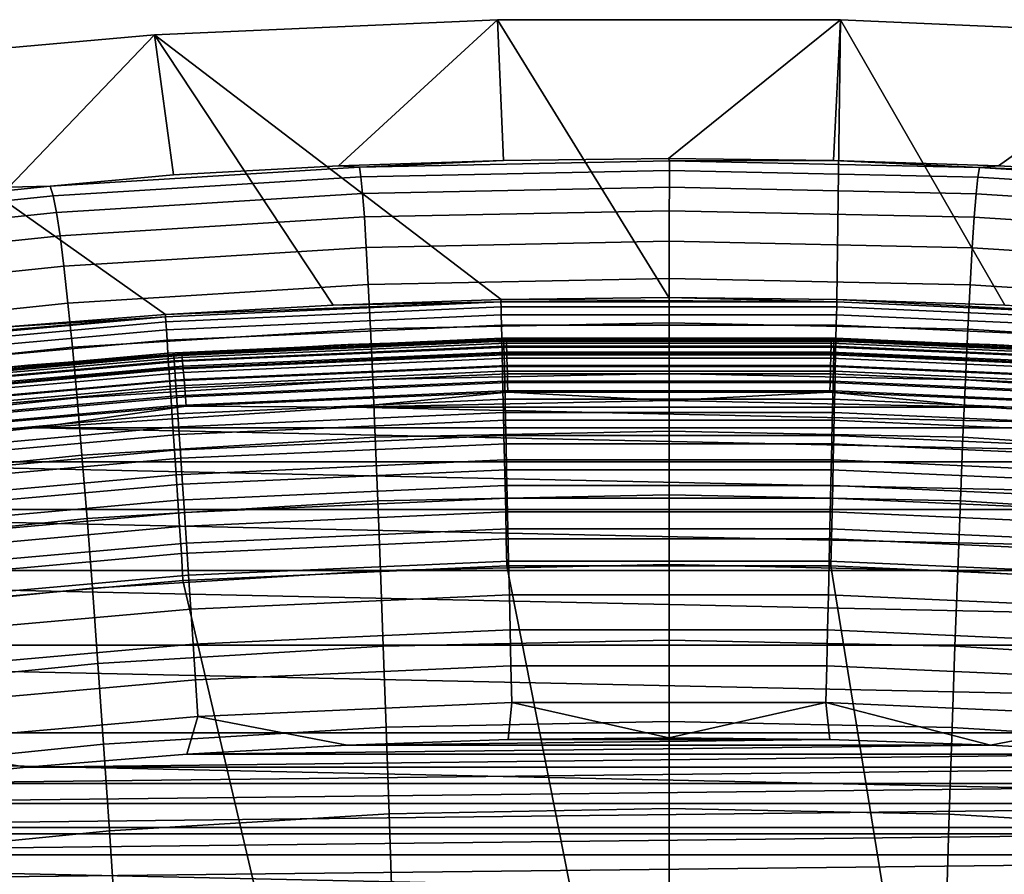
# Model space of a CAD drawing. Header units: metres. Extents: x -109 to 109, y -342 to 66.
# Tile 354 of 512: x -2.44 to 1.26, y 25.92 to 29.13. Entities that reach past the tile are written whole.
import ezdxf

# ---------------------------------------------------------------- set-up
doc = ezdxf.new("R2010")
doc.units = ezdxf.units.M
doc.layers.add('solid_K_24_62_16_000B91', color=7, linetype='CONTINUOUS')

msp = doc.modelspace()

# ---------------------------------------------------------------- linework, layer by layer
at = {"layer": 'solid_K_24_62_16_000B91'}
for points in [[(0.000404, 28.085901, 30.034899), (-0.643274, 29.12764), (-1.928876, 29.070822), (-0.629648, 28.078842, 30.034899)], [(-1.239467, 28.579956, -15.117716), (-1.857826, 28.546261, -15.122538), (-1.928876, 29.070822), (-0.643274, 29.12764)], [(-0.620646, 28.60018, -15.115036), (-1.239467, 28.579956, -15.117716), (-0.643274, 29.12764)], [(0.630456, 28.078823, 30.034899), (0.643552, 29.127634), (-0.643274, 29.12764), (0.000404, 28.085901, 30.034899)], [(-0.001717, 28.606934, -15.114446), (-0.620646, 28.60018, -15.115036), (-0.643274, 29.12764), (0.643552, 29.127634)], [(0.617203, 28.600224, -15.115948), (-0.001717, 28.606934, -15.114446), (0.643552, 29.127634)], [(0.617203, 28.600224, -15.115948), (0.643552, 29.127634), (1.929154, 29.070803), (1.23599, 28.580042, -15.119573)], [(0.630456, 28.078823, 30.034899), (1.26019, 28.057613, 30.034899), (0.643552, 29.127634)], [(1.889291, 28.022284, 30.034899), (1.929154, 29.070803), (0.643552, 29.127634), (1.26019, 28.057613, 30.034899)], [(-1.259383, 28.05765, 30.034899), (-1.928876, 29.070822), (-3.210675, 28.957293), (-1.888484, 28.022339, 30.034899)], [(-2.47543, 28.499107, -15.129384), (-3.092021, 28.438509, -15.138115), (-3.210675, 28.957293), (-1.928876, 29.070822)], [(-2.320828, 28.503494, -15.256369), (-2.47543, 28.499107, -15.129384), (-1.928876, 29.070822), (-1.857826, 28.546261, -15.122538)], [(-1.259383, 28.05765, 30.034899), (-0.629648, 28.078842, 30.034899), (-1.928876, 29.070822)], [(1.854278, 28.546392, -15.125379), (1.23599, 28.580042, -15.119573), (1.929154, 29.070803)], [(-2.516634, 27.972921, 30.034899), (-1.888484, 28.022339, 30.034899), (-3.210675, 28.957293)], [(-1.160318, 28.57518, -15.235956), (-1.239467, 28.579956, -15.117716), (-0.620646, 28.60018, -15.115036)], [(0.00241, 28.598745, -15.229911), (-1.160318, 28.57518, -15.235956), (-0.620646, 28.60018, -15.115036), (-0.001717, 28.606934, -15.114446)], [(-1.160318, 28.57518, -15.235956), (0.00241, 28.598745, -15.229911), (0.002056, 28.562151, -15.734782), (-1.154891, 28.538647, -15.740392)], [(0.00241, 28.598745, -15.229911), (-0.001717, 28.606934, -15.114446), (0.617203, 28.600224, -15.115948)], [(0.00241, 28.598745, -15.229911), (1.164862, 28.573887, -15.238656), (1.158776, 28.537346, -15.742905), (0.002056, 28.562151, -15.734782)], [(0.00241, 28.598745, -15.229911), (0.617203, 28.600224, -15.115948), (1.164862, 28.573887, -15.238656)], [(1.164862, 28.573887, -15.238656), (0.617203, 28.600224, -15.115948), (1.23599, 28.580042, -15.119573)], [(-1.160318, 28.57518, -15.235956), (-2.320828, 28.503494, -15.256369), (-1.857826, 28.546261, -15.122538), (-1.239467, 28.579956, -15.117716)], [(-2.320828, 28.503494, -15.256369), (-1.160318, 28.57518, -15.235956), (-1.154891, 28.538647, -15.740392), (-2.309639, 28.467133, -15.759336)], [(-1.154891, 28.538647, -15.740392), (0.002056, 28.562151, -15.734782), (0.001741, 28.499634, -16.236998), (-1.148882, 28.476217, -16.242168)], [(0.002056, 28.562151, -15.734782), (1.158776, 28.537346, -15.742905), (1.152184, 28.474916, -16.244493), (0.001741, 28.499634, -16.236998)], [(1.164862, 28.573887, -15.238656), (2.324709, 28.501041, -15.261658), (2.312979, 28.464663, -15.764257), (1.158776, 28.537346, -15.742905)], [(1.164862, 28.573887, -15.238656), (1.23599, 28.580042, -15.119573), (1.854278, 28.546392, -15.125379)], [(1.164862, 28.573887, -15.238656), (1.854278, 28.546392, -15.125379), (2.324709, 28.501041, -15.261658)], [(-2.309639, 28.467133, -15.759336), (-1.154891, 28.538647, -15.740392), (-1.148882, 28.476217, -16.242168), (-2.297332, 28.404964, -16.259638)], [(1.158776, 28.537346, -15.742905), (2.312979, 28.464663, -15.764257), (2.300197, 28.402494, -16.264191), (1.152184, 28.474916, -16.244493)], [(-3.476584, 28.38418, -15.290486), (-2.47543, 28.499107, -15.129384), (-2.320828, 28.503494, -15.256369)], [(-3.476584, 28.38418, -15.290486), (-2.320828, 28.503494, -15.256369), (-2.309639, 28.467133, -15.759336), (-3.459733, 28.348101, -15.790998)], [(-2.297332, 28.404964, -16.259638), (-1.148882, 28.476217, -16.242168), (-1.142308, 28.387945, -16.739901), (-2.283935, 28.317043, -16.755894)], [(-1.148882, 28.476217, -16.242168), (0.001741, 28.499634, -16.236998), (0.001467, 28.411247, -16.735168), (-1.142308, 28.387945, -16.739901)], [(0.001741, 28.499634, -16.236998), (1.152184, 28.474916, -16.244493), (1.145103, 28.386652, -16.742035), (0.001467, 28.411247, -16.735168)], [(-3.459733, 28.348101, -15.790998), (-2.309639, 28.467133, -15.759336), (-2.297332, 28.404964, -16.259638), (-3.441226, 28.286364, -16.288834)], [(1.152184, 28.474916, -16.244493), (2.300197, 28.402494, -16.264191), (2.286391, 28.314587, -16.760073), (1.145103, 28.386652, -16.742035)], [(-3.441226, 28.286364, -16.288834), (-2.297332, 28.404964, -16.259638), (-2.283935, 28.317043, -16.755894), (-3.421107, 28.199024, -16.782618)], [(-1.142308, 28.387945, -16.739901), (0.001467, 28.411247, -16.735168), (0.001235, 28.297049, -17.227905), (-1.135181, 28.273888, -17.232199)], [(0.001467, 28.411247, -16.735168), (1.145103, 28.386652, -16.742035), (1.137547, 28.27261, -17.234144), (0.001235, 28.297049, -17.227905)], [(-2.283935, 28.317043, -16.755894), (-1.142308, 28.387945, -16.739901), (-1.135181, 28.273888, -17.232199), (-2.269477, 28.203426, -17.246716)], [(1.145103, 28.386652, -16.742035), (2.286391, 28.314587, -16.760073), (2.271593, 28.200998, -17.250525), (1.137547, 28.27261, -17.234144)], [(-3.421107, 28.199024, -16.782618), (-2.283935, 28.317043, -16.755894), (-2.269477, 28.203426, -17.246716), (-3.399418, 28.086136, -17.270969)], [(-1.135181, 28.273888, -17.232199), (0.001235, 28.297049, -17.227905), (0.001045, 28.157089, -17.71382), (-1.127515, 28.1341, -17.717676)], [(0.001235, 28.297049, -17.227905), (1.137547, 28.27261, -17.234144), (1.129535, 28.132845, -17.719435), (0.001045, 28.157089, -17.71382)], [(-2.269477, 28.203426, -17.246716), (-1.135181, 28.273888, -17.232199), (-1.127515, 28.1341, -17.717676), (-2.253987, 28.064167, -17.730722)], [(1.137547, 28.27261, -17.234144), (2.271593, 28.200998, -17.250525), (2.255832, 28.061783, -17.734161), (1.129535, 28.132845, -17.719435)], [(-3.399418, 28.086136, -17.270969), (-2.269477, 28.203426, -17.246716), (-2.253987, 28.064167, -17.730722), (-3.376203, 27.947754, -17.752516)], [(-1.127515, 28.1341, -17.717676), (0.001045, 28.157089, -17.71382), (0.0009, 27.991442, -18.19153), (-1.119324, 27.968651, -18.194954)], [(0.001045, 28.157089, -17.71382), (1.129535, 28.132845, -17.719435), (1.12108, 27.967426, -18.196522), (0.0009, 27.991442, -18.19153)], [(-2.253987, 28.064167, -17.730722), (-1.127515, 28.1341, -17.717676), (-1.119324, 27.968651, -18.194954), (-2.237494, 27.899334, -18.206537)], [(1.129535, 28.132845, -17.719435), (2.255832, 28.061783, -17.734161), (2.23914, 27.897009, -18.209608), (1.12108, 27.967426, -18.196522)], [(-0.62985, 28.070034, 30.136866), (-1.259383, 28.05765, 30.034899), (-1.888484, 28.022339, 30.034899)], [(-1.888277, 28.013531, 30.136866), (-0.62985, 28.070034, 30.136866), (-1.888484, 28.022339, 30.034899)], [(-1.886986, 27.994371, 30.237499), (-0.62942, 28.050837, 30.237499), (-0.62985, 28.070034, 30.136866), (-1.888277, 28.013531, 30.136866)], [(-0.62985, 28.070034, 30.136866), (-0.629648, 28.078842, 30.034899), (-1.259383, 28.05765, 30.034899)], [(-0.62985, 28.070034, 30.136866), (0.629844, 28.070034, 30.136866), (-0.629648, 28.078842, 30.034899)], [(-0.62942, 28.050837, 30.237499), (0.629413, 28.050837, 30.237499), (0.629844, 28.070034, 30.136866), (-0.62985, 28.070034, 30.136866)], [(0.629844, 28.070034, 30.136866), (0.000404, 28.085901, 30.034899), (-0.629648, 28.078842, 30.034899)], [(0.629844, 28.070034, 30.136866), (0.630456, 28.078823, 30.034899), (0.000404, 28.085901, 30.034899)], [(0.629413, 28.050837, 30.237499), (1.886979, 27.994373, 30.237499), (1.888271, 28.013531, 30.136866), (0.629844, 28.070034, 30.136866)], [(0.629844, 28.070034, 30.136866), (1.888271, 28.013531, 30.136866), (0.630456, 28.078823, 30.034899)], [(1.888271, 28.013531, 30.136866), (1.26019, 28.057613, 30.034899), (0.630456, 28.078823, 30.034899)], [(-3.376203, 27.947754, -17.752516), (-2.253987, 28.064167, -17.730722), (-2.237494, 27.899334, -18.206537), (-3.351506, 27.783947, -18.225885)], [(-0.62942, 28.050837, 30.237499), (-1.886986, 27.994371, 30.237499), (-1.885009, 27.96504, 30.335642), (-0.62876, 28.021446, 30.335642)], [(0.629413, 28.050837, 30.237499), (-0.62942, 28.050837, 30.237499), (-0.62876, 28.021446, 30.335642), (0.628754, 28.021446, 30.335642)], [(1.886979, 27.994373, 30.237499), (0.629413, 28.050837, 30.237499), (0.628754, 28.021446, 30.335642), (1.885002, 27.96504, 30.335642)], [(-1.888277, 28.013531, 30.136866), (-2.516634, 27.972921, 30.034899), (-3.143519, 27.909426, 30.034899)], [(-3.142903, 27.900639, 30.136866), (-1.888277, 28.013531, 30.136866), (-3.143519, 27.909426, 30.034899)], [(-3.140753, 27.881557, 30.237499), (-1.886986, 27.994371, 30.237499), (-1.888277, 28.013531, 30.136866), (-3.142903, 27.900639, 30.136866)], [(-1.888277, 28.013531, 30.136866), (-1.888484, 28.022339, 30.034899), (-2.516634, 27.972921, 30.034899)], [(-0.62876, 28.021446, 30.335642), (-1.885009, 27.96504, 30.335642), (-1.882367, 27.925844, 30.430262), (-0.627879, 27.98217, 30.430262)], [(0.628754, 28.021446, 30.335642), (-0.62876, 28.021446, 30.335642), (-0.627879, 27.98217, 30.430262), (0.627872, 27.98217, 30.430262)], [(1.885002, 27.96504, 30.335642), (0.628754, 28.021446, 30.335642), (0.627872, 27.98217, 30.430262), (1.88236, 27.925844, 30.430262)], [(-1.886986, 27.994371, 30.237499), (-3.140753, 27.881557, 30.237499), (-3.137463, 27.852345, 30.335642), (-1.885009, 27.96504, 30.335642)], [(-1.885009, 27.96504, 30.335642), (-3.137463, 27.852345, 30.335642), (-3.133065, 27.813305, 30.430262), (-1.882367, 27.925844, 30.430262)], [(-2.237494, 27.899334, -18.206537), (-1.119324, 27.968651, -18.194954), (-1.110631, 27.777969, -18.662769), (-2.220042, 27.709356, -18.672907)], [(-0.627879, 27.98217, 30.430262), (-1.882367, 27.925844, 30.430262), (-1.879087, 27.877193, 30.520365), (-0.626785, 27.933422, 30.520365)], [(-1.119324, 27.968651, -18.194954), (0.0009, 27.991442, -18.19153), (0.000798, 27.800537, -18.659777), (-1.110631, 27.777969, -18.662769)], [(0.627872, 27.98217, 30.430262), (-0.627879, 27.98217, 30.430262), (-0.626785, 27.933422, 30.520365), (0.626778, 27.933422, 30.520365)], [(0.0009, 27.991442, -18.19153), (1.12108, 27.967426, -18.196522), (1.112206, 27.776785, -18.664154), (0.000798, 27.800537, -18.659777)], [(1.88236, 27.925844, 30.430262), (0.627872, 27.98217, 30.430262), (0.626778, 27.933422, 30.520365), (1.879081, 27.877195, 30.520365)], [(1.12108, 27.967426, -18.196522), (2.23914, 27.897009, -18.209608), (2.22156, 27.707108, -18.67561), (1.112206, 27.776785, -18.664154)], [(-1.882367, 27.925844, 30.430262), (-3.133065, 27.813305, 30.430262), (-3.127607, 27.764853, 30.520365), (-1.879087, 27.877193, 30.520365)], [(-0.626785, 27.933422, 30.520365), (-1.879087, 27.877193, 30.520365), (-1.875205, 27.819601, 30.605007), (-0.62549, 27.875713, 30.605007)], [(-0.619281, 27.922009, 83.562515), (-1.256215, 27.906874, 83.426178), (-1.856631, 27.867224, 83.562515)], [(-0.619281, 27.922009, 83.562515), (-1.856631, 27.867224, 83.562515), (-1.855372, 27.848288, 83.699898), (-0.618861, 27.903036, 83.699898)], [(-0.609676, 27.928141, 47.567261), (-1.827786, 27.875051, 47.555489), (-1.203257, 27.909203, 47.576183)], [(-0.609394, 27.923859, 47.528214), (-1.826941, 27.870796, 47.516449), (-1.827786, 27.875051, 47.555489), (-0.609676, 27.928141, 47.567261)], [(-0.609006, 27.914515, 47.490063), (-1.825779, 27.861485, 47.478306), (-1.826941, 27.870796, 47.516449), (-0.609394, 27.923859, 47.528214)], [(0.00022, 27.935068, 47.581856), (-1.203257, 27.909203, 47.576183), (-1.256215, 27.906874, 83.426178), (0, 27.935068, 83.426178)], [(-0.619281, 27.922009, 83.562515), (0, 27.935068, 83.426178), (-1.256215, 27.906874, 83.426178)], [(-0.609676, 27.928141, 47.567261), (-1.203257, 27.909203, 47.576183), (0.00022, 27.935068, 47.581856)], [(0.626778, 27.933422, 30.520365), (-0.626785, 27.933422, 30.520365), (-0.62549, 27.875713, 30.605007), (0.625484, 27.875713, 30.605007)], [(0.619281, 27.922009, 83.562515), (0, 27.935068, 83.426178), (-0.619281, 27.922009, 83.562515)], [(0.619281, 27.922009, 83.562515), (-0.619281, 27.922009, 83.562515), (-0.618861, 27.903036, 83.699898), (0.618861, 27.903036, 83.699898)], [(0.609649, 27.928141, 47.567261), (-0.609676, 27.928141, 47.567261), (0.00022, 27.935068, 47.581856)], [(0.609367, 27.923859, 47.528214), (-0.609394, 27.923859, 47.528214), (-0.609676, 27.928141, 47.567261), (0.609649, 27.928141, 47.567261)], [(0.60898, 27.914515, 47.490063), (-0.609006, 27.914515, 47.490063), (-0.609394, 27.923859, 47.528214), (0.609367, 27.923859, 47.528214)], [(1.203693, 27.909184, 47.57618), (0.00022, 27.935068, 47.581856), (0, 27.935068, 83.426178), (1.256215, 27.906874, 83.426178)], [(0.619281, 27.922009, 83.562515), (1.256215, 27.906874, 83.426178), (0, 27.935068, 83.426178)], [(0.609649, 27.928141, 47.567261), (0.00022, 27.935068, 47.581856), (1.203693, 27.909184, 47.57618)], [(1.825753, 27.861486, 47.478306), (0.60898, 27.914515, 47.490063), (0.609367, 27.923859, 47.528214), (1.826915, 27.870798, 47.516449)], [(1.826915, 27.870798, 47.516449), (0.609367, 27.923859, 47.528214), (0.609649, 27.928141, 47.567261), (1.82776, 27.875053, 47.555492)], [(1.82776, 27.875053, 47.555492), (0.609649, 27.928141, 47.567261), (1.203693, 27.909184, 47.57618)], [(1.856631, 27.867224, 83.562515), (0.619281, 27.922009, 83.562515), (0.618861, 27.903036, 83.699898), (1.855372, 27.848288, 83.699898)], [(1.856631, 27.867224, 83.562515), (1.256215, 27.906874, 83.426178), (0.619281, 27.922009, 83.562515)], [(1.879081, 27.877195, 30.520365), (0.626778, 27.933422, 30.520365), (0.625484, 27.875713, 30.605007), (1.875198, 27.819601, 30.605007)], [(-3.601863, 27.702433, 47.530834), (-2.509901, 27.822348, 83.426178), (-1.256215, 27.906874, 83.426178), (-2.404649, 27.831621, 47.55917)], [(-3.351506, 27.783947, -18.225885), (-2.237494, 27.899334, -18.206537), (-2.220042, 27.709356, -18.672907), (-3.325392, 27.59514, -18.689829)], [(-1.856631, 27.867224, 83.562515), (-1.256215, 27.906874, 83.426178), (-2.509901, 27.822348, 83.426178)], [(-1.203257, 27.909203, 47.576183), (-2.404649, 27.831621, 47.55917), (-1.256215, 27.906874, 83.426178)], [(-1.827786, 27.875051, 47.555489), (-2.404649, 27.831621, 47.55917), (-1.203257, 27.909203, 47.576183)], [(-0.618861, 27.903036, 83.699898), (-1.855372, 27.848288, 83.699898), (-1.853278, 27.816774, 83.834938), (-0.618163, 27.87146, 83.834938)], [(-0.608519, 27.900265, 47.453461), (-1.824319, 27.847279, 47.441711), (-1.825779, 27.861485, 47.478306), (-0.609006, 27.914515, 47.490063)], [(-0.607941, 27.881357, 47.419033), (-1.822586, 27.828421, 47.407299), (-1.824319, 27.847279, 47.441711), (-0.608519, 27.900265, 47.453461)], [(0.618861, 27.903036, 83.699898), (-0.618861, 27.903036, 83.699898), (-0.618163, 27.87146, 83.834938), (0.618163, 27.87146, 83.834938)], [(0.608493, 27.900267, 47.453461), (-0.608519, 27.900265, 47.453461), (-0.609006, 27.914515, 47.490063), (0.60898, 27.914515, 47.490063)], [(0.607915, 27.881357, 47.419033), (-0.607941, 27.881357, 47.419033), (-0.608519, 27.900265, 47.453461), (0.608493, 27.900267, 47.453461)], [(1.82256, 27.828423, 47.407299), (0.607915, 27.881357, 47.419033), (0.608493, 27.900267, 47.453461), (1.824293, 27.847281, 47.441711)], [(1.824293, 27.847281, 47.441711), (0.608493, 27.900267, 47.453461), (0.60898, 27.914515, 47.490063), (1.825753, 27.861486, 47.478306)], [(1.855372, 27.848288, 83.699898), (0.618861, 27.903036, 83.699898), (0.618163, 27.87146, 83.834938), (1.853278, 27.816774, 83.834938)], [(1.203693, 27.909184, 47.57618), (1.256215, 27.906874, 83.426178), (2.509901, 27.822348, 83.426178), (2.405072, 27.831585, 47.559162)], [(1.82776, 27.875053, 47.555492), (1.203693, 27.909184, 47.57618), (2.405072, 27.831585, 47.559162)], [(1.856631, 27.867224, 83.562515), (2.509901, 27.822348, 83.426178), (1.256215, 27.906874, 83.426178)], [(-1.879087, 27.877193, 30.520365), (-3.127607, 27.764853, 30.520365), (-3.121145, 27.707491, 30.605007), (-1.875205, 27.819601, 30.605007)], [(-1.856631, 27.867224, 83.562515), (-2.509901, 27.822348, 83.426178), (-3.090347, 27.757759, 83.562515)], [(-1.856631, 27.867224, 83.562515), (-3.090347, 27.757759, 83.562515), (-3.088252, 27.738899, 83.699898), (-1.855372, 27.848288, 83.699898)], [(-1.855372, 27.848288, 83.699898), (-3.088252, 27.738899, 83.699898), (-3.084765, 27.707506, 83.834938), (-1.853278, 27.816774, 83.834938)], [(-1.827786, 27.875051, 47.555489), (-3.042256, 27.768995, 47.531979), (-2.404649, 27.831621, 47.55917)], [(-1.826941, 27.870796, 47.516449), (-3.040851, 27.764788, 47.492947), (-3.042256, 27.768995, 47.531979), (-1.827786, 27.875051, 47.555489)], [(-1.825779, 27.861485, 47.478306), (-3.038916, 27.755543, 47.454819), (-3.040851, 27.764788, 47.492947), (-1.826941, 27.870796, 47.516449)], [(-1.824319, 27.847279, 47.441711), (-3.036486, 27.741423, 47.418243), (-3.038916, 27.755543, 47.454819), (-1.825779, 27.861485, 47.478306)], [(-0.62549, 27.875713, 30.605007), (-1.875205, 27.819601, 30.605007), (-1.870761, 27.75367, 30.683298), (-0.624008, 27.809649, 30.683298)], [(-0.618163, 27.87146, 83.834938), (-1.853278, 27.816774, 83.834938), (-1.850365, 27.772947, 83.966492), (-0.617191, 27.827549, 83.966492)], [(-0.607282, 27.858114, 47.387375), (-1.82061, 27.805235, 47.375652), (-1.822586, 27.828421, 47.407299), (-0.607941, 27.881357, 47.419033)], [(-0.606553, 27.830935, 47.359024), (-1.818425, 27.77812, 47.347313), (-1.82061, 27.805235, 47.375652), (-0.607282, 27.858114, 47.387375)], [(0.625484, 27.875713, 30.605007), (-0.62549, 27.875713, 30.605007), (-0.624008, 27.809649, 30.683298), (0.624001, 27.809649, 30.683298)], [(0.618163, 27.87146, 83.834938), (-0.618163, 27.87146, 83.834938), (-0.617191, 27.827549, 83.966492), (0.617191, 27.827549, 83.966492)], [(0.607255, 27.858114, 47.387375), (-0.607282, 27.858114, 47.387375), (-0.607941, 27.881357, 47.419033), (0.607915, 27.881357, 47.419033)], [(0.606526, 27.830936, 47.359024), (-0.606553, 27.830935, 47.359024), (-0.607282, 27.858114, 47.387375), (0.607255, 27.858114, 47.387375)], [(1.818399, 27.778122, 47.347313), (0.606526, 27.830936, 47.359024), (0.607255, 27.858114, 47.387375), (1.820584, 27.805237, 47.375652)], [(1.820584, 27.805237, 47.375652), (0.607255, 27.858114, 47.387375), (0.607915, 27.881357, 47.419033), (1.82256, 27.828423, 47.407299)], [(1.853278, 27.816774, 83.834938), (0.618163, 27.87146, 83.834938), (0.617191, 27.827549, 83.966492), (1.850365, 27.772947, 83.966492)], [(1.875198, 27.819601, 30.605007), (0.625484, 27.875713, 30.605007), (0.624001, 27.809649, 30.683298), (1.870754, 27.75367, 30.683298)], [(-3.042256, 27.768995, 47.531979), (-3.601863, 27.702433, 47.530834), (-2.404649, 27.831621, 47.55917)], [(-1.875205, 27.819601, 30.605007), (-3.121145, 27.707491, 30.605007), (-3.113748, 27.641825, 30.683298), (-1.870761, 27.75367, 30.683298)], [(-1.853278, 27.816774, 83.834938), (-3.084765, 27.707506, 83.834938), (-3.079916, 27.663853, 83.966492), (-1.850365, 27.772947, 83.966492)], [(-1.822586, 27.828421, 47.407299), (-3.033602, 27.722666, 47.383854), (-3.036486, 27.741423, 47.418243), (-1.824319, 27.847279, 47.441711)], [(-1.82061, 27.805235, 47.375652), (-3.030314, 27.699594, 47.35223), (-3.033602, 27.722666, 47.383854), (-1.822586, 27.828421, 47.407299)], [(-0.617191, 27.827549, 83.966492), (-1.850365, 27.772947, 83.966492), (-1.846658, 27.717186, 84.093422), (-0.615955, 27.771679, 84.093422)], [(-0.605767, 27.800285, 47.334469), (-1.816068, 27.747538, 47.322773), (-1.818425, 27.77812, 47.347313), (-0.606553, 27.830935, 47.359024)], [(0.617191, 27.827549, 83.966492), (-0.617191, 27.827549, 83.966492), (-0.615955, 27.771679, 84.093422), (0.615955, 27.771679, 84.093422)], [(0.60574, 27.800285, 47.334469), (-0.605767, 27.800285, 47.334469), (-0.606553, 27.830935, 47.359024), (0.606526, 27.830936, 47.359024)], [(1.816042, 27.74754, 47.322777), (0.60574, 27.800285, 47.334469), (0.606526, 27.830936, 47.359024), (1.818399, 27.778122, 47.347313)], [(1.850365, 27.772947, 83.966492), (0.617191, 27.827549, 83.966492), (0.615955, 27.771679, 84.093422), (1.846658, 27.717186, 84.093422)], [(-1.818425, 27.77812, 47.347313), (-3.026678, 27.672606, 47.323921), (-3.030314, 27.699594, 47.35223), (-1.82061, 27.805235, 47.375652)], [(-1.816068, 27.747538, 47.322773), (-3.022756, 27.64216, 47.299412), (-3.026678, 27.672606, 47.323921), (-1.818425, 27.77812, 47.347313)], [(-2.220042, 27.709356, -18.672907), (-1.110631, 27.777969, -18.662769), (-1.101464, 27.562857, -19.119999), (-2.201687, 27.495031, -19.128704)], [(-0.624008, 27.809649, 30.683298), (-1.870761, 27.75367, 30.683298), (-1.865801, 27.680092, 30.754417), (-0.622353, 27.735922, 30.754417)], [(-0.604937, 27.766689, 47.314129), (-1.81358, 27.714014, 47.302452), (-1.816068, 27.747538, 47.322773), (-0.605767, 27.800285, 47.334469)], [(-1.110631, 27.777969, -18.662769), (0.000798, 27.800537, -18.659777), (0.00074, 27.585175, -19.117432), (-1.101464, 27.562857, -19.119999)], [(0.624001, 27.809649, 30.683298), (-0.624008, 27.809649, 30.683298), (-0.622353, 27.735922, 30.754417), (0.622347, 27.735922, 30.754417)], [(0.60491, 27.766689, 47.314129), (-0.604937, 27.766689, 47.314129), (-0.605767, 27.800285, 47.334469), (0.60574, 27.800285, 47.334469)], [(0.000798, 27.800537, -18.659777), (1.112206, 27.776785, -18.664154), (1.10294, 27.561718, -19.121199), (0.00074, 27.585175, -19.117432)], [(1.813554, 27.714016, 47.302452), (0.60491, 27.766689, 47.314129), (0.60574, 27.800285, 47.334469), (1.816042, 27.74754, 47.322777)], [(1.870754, 27.75367, 30.683298), (0.624001, 27.809649, 30.683298), (0.622347, 27.735922, 30.754417), (1.865795, 27.680094, 30.754417)], [(1.112206, 27.776785, -18.664154), (2.22156, 27.707108, -18.67561), (2.203149, 27.492872, -19.131046), (1.10294, 27.561718, -19.121199)], [(-1.870761, 27.75367, 30.683298), (-3.113748, 27.641825, 30.683298), (-3.105493, 27.568544, 30.754417), (-1.865801, 27.680092, 30.754417)], [(-1.850365, 27.772947, 83.966492), (-3.079916, 27.663853, 83.966492), (-3.073747, 27.608311, 84.093422), (-1.846658, 27.717186, 84.093422)], [(-1.81358, 27.714014, 47.302452), (-3.018615, 27.60878, 47.279121), (-3.022756, 27.64216, 47.299412), (-1.816068, 27.747538, 47.322773)], [(-0.615955, 27.771679, 84.093422), (-1.846658, 27.717186, 84.093422), (-1.84219, 27.649965, 84.214653), (-0.614464, 27.704325, 84.214653)], [(-0.604077, 27.730724, 47.298355), (-1.811004, 27.678125, 47.286694), (-1.81358, 27.714014, 47.302452), (-0.604937, 27.766689, 47.314129)], [(0.615955, 27.771679, 84.093422), (-0.615955, 27.771679, 84.093422), (-0.614464, 27.704325, 84.214653), (0.614464, 27.704325, 84.214653)], [(0.604051, 27.730724, 47.298355), (-0.604077, 27.730724, 47.298355), (-0.604937, 27.766689, 47.314129), (0.60491, 27.766689, 47.314129)], [(1.810977, 27.678127, 47.286697), (0.604051, 27.730724, 47.298355), (0.60491, 27.766689, 47.314129), (1.813554, 27.714016, 47.302452)], [(1.846658, 27.717186, 84.093422), (0.615955, 27.771679, 84.093422), (0.614464, 27.704325, 84.214653), (1.84219, 27.649965, 84.214653)], [(-3.325392, 27.59514, -18.689829), (-2.220042, 27.709356, -18.672907), (-2.201687, 27.495031, -19.128704), (-3.297947, 27.382126, -19.143232)], [(-1.846658, 27.717186, 84.093422), (-3.073747, 27.608311, 84.093422), (-3.06631, 27.541353, 84.214653), (-1.84219, 27.649965, 84.214653)], [(-1.811004, 27.678125, 47.286694), (-3.014328, 27.57304, 47.263397), (-3.018615, 27.60878, 47.279121), (-1.81358, 27.714014, 47.302452)], [(-0.622353, 27.735922, 30.754417), (-1.865801, 27.680092, 30.754417), (-1.860378, 27.59964, 30.817619), (-0.620544, 27.65531, 30.817619)], [(-0.614464, 27.704325, 84.214653), (-1.84219, 27.649965, 84.214653), (-1.836998, 27.571861, 84.32914), (-0.612733, 27.626066, 84.32914)], [(-0.604077, 27.730724, 47.298355), (-1.190338, 27.67441, 47.283295), (-1.811004, 27.678125, 47.286694)], [(-0.604077, 27.730724, 47.298355), (0.000042, 27.700001, 47.288967), (-1.190338, 27.67441, 47.283295)], [(0.622347, 27.735922, 30.754417), (-0.622353, 27.735922, 30.754417), (-0.620544, 27.65531, 30.817619), (0.620538, 27.65531, 30.817619)], [(0.614464, 27.704325, 84.214653), (-0.614464, 27.704325, 84.214653), (-0.612733, 27.626066, 84.32914), (0.612733, 27.626066, 84.32914)], [(0.604051, 27.730724, 47.298355), (0.000042, 27.700001, 47.288967), (-0.604077, 27.730724, 47.298355)], [(0.604051, 27.730724, 47.298355), (1.190422, 27.674406, 47.283295), (0.000042, 27.700001, 47.288967)], [(1.810977, 27.678127, 47.286697), (1.190422, 27.674406, 47.283295), (0.604051, 27.730724, 47.298355)], [(1.84219, 27.649965, 84.214653), (0.614464, 27.704325, 84.214653), (0.612733, 27.626066, 84.32914), (1.836998, 27.571861, 84.32914)], [(1.865795, 27.680094, 30.754417), (0.622347, 27.735922, 30.754417), (0.620538, 27.65531, 30.817619), (1.860372, 27.599642, 30.817619)], [(-1.865801, 27.680092, 30.754417), (-3.105493, 27.568544, 30.754417), (-3.096467, 27.488417, 30.817619), (-1.860378, 27.59964, 30.817619)], [(-1.811004, 27.678125, 47.286694), (-2.378659, 27.597679, 47.266285), (-3.014328, 27.57304, 47.263397)], [(-1.811004, 27.678125, 47.286694), (-1.190338, 27.67441, 47.283295), (-2.378659, 27.597679, 47.266285)], [(-2.378659, 27.597679, 47.266285), (-1.190338, 27.67441, 47.283295), (2.378742, 27.597673, 47.266281)], [(-1.190338, 27.67441, 47.283295), (0.000042, 27.700001, 47.288967), (1.190422, 27.674406, 47.283295)], [(-1.190338, 27.67441, 47.283295), (1.190422, 27.674406, 47.283295), (2.378742, 27.597673, 47.266281)], [(1.810977, 27.678127, 47.286697), (2.378742, 27.597673, 47.266281), (1.190422, 27.674406, 47.283295)], [(-1.84219, 27.649965, 84.214653), (-3.06631, 27.541353, 84.214653), (-3.057668, 27.463554, 84.32914), (-1.836998, 27.571861, 84.32914)], [(-0.620544, 27.65531, 30.817619), (-1.860378, 27.59964, 30.817619), (-1.854549, 27.513159, 30.872238), (-0.6186, 27.568653, 30.872238)], [(0.620538, 27.65531, 30.817619), (-0.620544, 27.65531, 30.817619), (-0.6186, 27.568653, 30.872238), (0.618594, 27.568653, 30.872238)], [(1.860372, 27.599642, 30.817619), (0.620538, 27.65531, 30.817619), (0.618594, 27.568653, 30.872238), (1.854543, 27.513161, 30.872238)], [(-3.562855, 27.469908, 47.237957), (-2.378659, 27.597679, 47.266285), (3.562937, 27.469898, 47.237957)], [(-3.014328, 27.57304, 47.263397), (-2.378659, 27.597679, 47.266285), (-3.562855, 27.469908, 47.237957)], [(-1.860378, 27.59964, 30.817619), (-3.096467, 27.488417, 30.817619), (-3.086764, 27.402285, 30.872238), (-1.854549, 27.513159, 30.872238)], [(-2.378659, 27.597679, 47.266285), (2.378742, 27.597673, 47.266281), (3.562937, 27.469898, 47.237957)], [(-0.612733, 27.626066, 84.32914), (-1.836998, 27.571861, 84.32914), (-1.831128, 27.483538, 84.435905), (-0.610774, 27.537571, 84.435905)], [(0.612733, 27.626066, 84.32914), (-0.612733, 27.626066, 84.32914), (-0.610774, 27.537571, 84.435905), (0.610774, 27.537571, 84.435905)], [(1.836998, 27.571861, 84.32914), (0.612733, 27.626066, 84.32914), (0.610774, 27.537571, 84.435905), (1.831128, 27.483538, 84.435905)], [(-1.836998, 27.571861, 84.32914), (-3.057668, 27.463554, 84.32914), (-3.047897, 27.375578, 84.435905), (-1.831128, 27.483538, 84.435905)], [(-2.201687, 27.495031, -19.128704), (-1.101464, 27.562857, -19.119999), (-1.091851, 27.324129, -19.565519), (-2.182488, 27.257172, -19.572811)], [(-0.6186, 27.568653, 30.872238), (-1.854549, 27.513159, 30.872238), (-1.848374, 27.421556, 30.917702), (-0.61654, 27.476866, 30.917702)], [(-1.101464, 27.562857, -19.119999), (0.00074, 27.585175, -19.117432), (0.000726, 27.346174, -19.56337), (-1.091851, 27.324129, -19.565519)], [(0.618594, 27.568653, 30.872238), (-0.6186, 27.568653, 30.872238), (-0.61654, 27.476866, 30.917702), (0.616535, 27.476866, 30.917702)], [(0.00074, 27.585175, -19.117432), (1.10294, 27.561718, -19.121199), (1.093312, 27.323046, -19.566536), (0.000726, 27.346174, -19.56337)], [(1.854543, 27.513161, 30.872238), (0.618594, 27.568653, 30.872238), (0.616535, 27.476866, 30.917702), (1.848369, 27.421556, 30.917702)], [(1.10294, 27.561718, -19.121199), (2.203149, 27.492872, -19.131046), (2.183965, 27.255116, -19.574797), (1.093312, 27.323046, -19.566536)], [(-0.610774, 27.537571, 84.435905), (-1.831128, 27.483538, 84.435905), (-1.824628, 27.385754, 84.534042), (-0.608607, 27.439596, 84.534042)], [(0.610774, 27.537571, 84.435905), (-0.610774, 27.537571, 84.435905), (-0.608607, 27.439596, 84.534042), (0.608607, 27.439596, 84.534042)], [(1.831128, 27.483538, 84.435905), (0.610774, 27.537571, 84.435905), (0.608607, 27.439596, 84.534042), (1.824628, 27.385754, 84.534042)], [(-3.297947, 27.382126, -19.143232), (-2.201687, 27.495031, -19.128704), (-2.182488, 27.257172, -19.572811), (-3.269257, 27.145714, -19.584978)], [(-1.854549, 27.513159, 30.872238), (-3.086764, 27.402285, 30.872238), (-3.076487, 27.31105, 30.917702), (-1.848374, 27.421556, 30.917702)], [(-1.831128, 27.483538, 84.435905), (-3.047897, 27.375578, 84.435905), (-3.037078, 27.278177, 84.534042), (-1.824628, 27.385754, 84.534042)], [(-4.740863, 27.291283, 47.198357), (-3.562855, 27.469908, 47.237957), (4.740945, 27.291267, 47.198353)], [(-3.562855, 27.469908, 47.237957), (3.562937, 27.469898, 47.237957), (4.740945, 27.291267, 47.198353)], [(-0.61654, 27.476866, 30.917702), (-1.848374, 27.421556, 30.917702), (-1.841918, 27.325792, 30.953533), (-0.614387, 27.380909, 30.953533)], [(0.616535, 27.476866, 30.917702), (-0.61654, 27.476866, 30.917702), (-0.614387, 27.380909, 30.953533), (0.614382, 27.380909, 30.953533)], [(1.848369, 27.421556, 30.917702), (0.616535, 27.476866, 30.917702), (0.614382, 27.380909, 30.953533), (1.841914, 27.325792, 30.953533)], [(-1.848374, 27.421556, 30.917702), (-3.076487, 27.31105, 30.917702), (-3.065743, 27.215673, 30.953533), (-1.841918, 27.325792, 30.953533)], [(-0.608607, 27.439596, 84.534042), (-1.824628, 27.385754, 84.534042), (-1.817555, 27.279345, 84.622704), (-0.606247, 27.332977, 84.622704)], [(0.608607, 27.439596, 84.534042), (-0.608607, 27.439596, 84.534042), (-0.606247, 27.332977, 84.622704), (0.606247, 27.332977, 84.622704)], [(1.824628, 27.385754, 84.534042), (0.608607, 27.439596, 84.534042), (0.606247, 27.332977, 84.622704), (1.817555, 27.279345, 84.622704)], [(-1.824628, 27.385754, 84.534042), (-3.037078, 27.278177, 84.534042), (-3.025305, 27.172184, 84.622704), (-1.817555, 27.279345, 84.622704)], [(-0.614387, 27.380909, 30.953533), (-1.841918, 27.325792, 30.953533), (-1.83525, 27.226873, 30.979355), (-0.612162, 27.28179, 30.979355)], [(0.614382, 27.380909, 30.953533), (-0.614387, 27.380909, 30.953533), (-0.612162, 27.28179, 30.979355), (0.612158, 27.28179, 30.979355)], [(1.841914, 27.325792, 30.953533), (0.614382, 27.380909, 30.953533), (0.612158, 27.28179, 30.979355), (1.835246, 27.226875, 30.979355)], [(-0.606247, 27.332977, 84.622704), (-1.817555, 27.279345, 84.622704), (-1.809969, 27.165218, 84.701141), (-0.603717, 27.218626, 84.701141)], [(-1.091851, 27.324129, -19.565519), (0.000726, 27.346174, -19.56337), (0.000755, 27.084349, -19.996468), (-1.081823, 27.062603, -19.998205)], [(0.606247, 27.332977, 84.622704), (-0.606247, 27.332977, 84.622704), (-0.603717, 27.218626, 84.701141), (0.603717, 27.218626, 84.701141)], [(0.000726, 27.346174, -19.56337), (1.093312, 27.323046, -19.566536), (1.08335, 27.061581, -19.999043), (0.000755, 27.084349, -19.996468)], [(1.817555, 27.279345, 84.622704), (0.606247, 27.332977, 84.622704), (0.603717, 27.218626, 84.701141), (1.809969, 27.165218, 84.701141)], [(-1.841918, 27.325792, 30.953533), (-3.065743, 27.215673, 30.953533), (-3.054644, 27.117153, 30.979355), (-1.83525, 27.226873, 30.979355)], [(-2.182488, 27.257172, -19.572811), (-1.091851, 27.324129, -19.565519), (-1.081823, 27.062603, -19.998205), (-2.162503, 26.996592, -20.00411)], [(1.093312, 27.323046, -19.566536), (2.183965, 27.255116, -19.574797), (2.164065, 26.994654, -20.005745), (1.08335, 27.061581, -19.999043)], [(-5.910622, 27.062046, 47.147537), (-4.740863, 27.291283, 47.198357), (5.910703, 27.062027, 47.147533)], [(-4.740863, 27.291283, 47.198357), (4.740945, 27.291267, 47.198353), (5.910703, 27.062027, 47.147533)], [(-3.269257, 27.145714, -19.584978), (-2.182488, 27.257172, -19.572811), (-2.162503, 26.996592, -20.00411), (-3.239408, 26.886711, -20.013956)], [(-1.817555, 27.279345, 84.622704), (-3.025305, 27.172184, 84.622704), (-3.012678, 27.058504, 84.701141), (-1.809969, 27.165218, 84.701141)], [(-0.612162, 27.28179, 30.979355), (-1.83525, 27.226873, 30.979355), (-1.82844, 27.125839, 30.994898), (-0.60989, 27.180552, 30.994898)], [(0.612158, 27.28179, 30.979355), (-0.612162, 27.28179, 30.979355), (-0.60989, 27.180552, 30.994898), (0.609887, 27.180552, 30.994898)], [(1.835246, 27.226875, 30.979355), (0.612158, 27.28179, 30.979355), (0.609887, 27.180552, 30.994898), (1.828436, 27.125839, 30.994898)], [(-1.83525, 27.226873, 30.979355), (-3.054644, 27.117153, 30.979355), (-3.043309, 27.016523, 30.994898), (-1.82844, 27.125839, 30.994898)], [(-0.603717, 27.218626, 84.701141), (-1.809969, 27.165218, 84.701141), (-1.801935, 27.044352, 84.768677), (-0.601037, 27.097523, 84.768677)], [(0.603717, 27.218626, 84.701141), (-0.603717, 27.218626, 84.701141), (-0.601037, 27.097523, 84.768677), (0.601037, 27.097523, 84.768677)], [(1.809969, 27.165218, 84.701141), (0.603717, 27.218626, 84.701141), (0.601037, 27.097523, 84.768677), (1.801935, 27.044352, 84.768677)], [(-1.809969, 27.165218, 84.701141), (-3.012678, 27.058504, 84.701141), (-2.999306, 26.938112, 84.768677), (-1.801935, 27.044352, 84.768677)], [(-0.60989, 27.180552, 30.994898), (-1.82844, 27.125839, 30.994898), (-1.822898, 27.025099, 31), (-0.60804, 27.079681, 31)], [(0.609887, 27.180552, 30.994898), (-0.60989, 27.180552, 30.994898), (-0.60804, 27.079681, 31), (0.608043, 27.079681, 31)], [(0.609887, 27.180552, 30.994898), (0.608043, 27.079681, 31), (1.822901, 27.025099, 31), (1.828436, 27.125839, 30.994898)], [(-1.82844, 27.125839, 30.994898), (-3.043309, 27.016523, 30.994898), (-3.03408, 26.91604, 31), (-1.822898, 27.025099, 31)], [(0, 24, 31), (-0.60804, 27.079681, 31), (-1.822898, 27.025099, 31), (-1.108369, 23.974392, 31)], [(-0.601037, 27.097523, 84.768677), (-1.801935, 27.044352, 84.768677), (-1.793522, 26.917776, 84.824738), (-0.598231, 26.970701, 84.824738)], [(-1.081823, 27.062603, -19.998205), (0.000755, 27.084349, -19.996468), (0.000828, 26.80052, -20.415604), (-1.071409, 26.779097, -20.416937)], [(1.108369, 23.974392, 31), (0.608043, 27.079681, 31), (-0.60804, 27.079681, 31), (0, 24, 31)], [(0.601037, 27.097523, 84.768677), (-0.601037, 27.097523, 84.768677), (-0.598231, 26.970701, 84.824738), (0.598231, 26.970701, 84.824738)], [(0.000755, 27.084349, -19.996468), (1.08335, 27.061581, -19.999043), (1.073083, 26.778139, -20.417599), (0.000828, 26.80052, -20.415604)], [(1.801935, 27.044352, 84.768677), (0.601037, 27.097523, 84.768677), (0.598231, 26.970701, 84.824738), (1.793522, 26.917776, 84.824738)], [(2.214481, 23.897617, 31), (1.822901, 27.025099, 31), (0.608043, 27.079681, 31), (1.108369, 23.974392, 31)], [(-7.070073, 26.78253, 47.085571), (-5.910622, 27.062046, 47.147537), (7.070153, 26.782509, 47.085564)], [(-5.910622, 27.062046, 47.147537), (5.910703, 27.062027, 47.147533), (7.070153, 26.782509, 47.085564)], [(-1.801935, 27.044352, 84.768677), (-2.999306, 26.938112, 84.768677), (-2.985302, 26.812033, 84.824738), (-1.793522, 26.917776, 84.824738)], [(-2.162503, 26.996592, -20.00411), (-1.081823, 27.062603, -19.998205), (-1.071409, 26.779097, -20.416937), (-2.141791, 26.714104, -20.421484)], [(1.08335, 27.061581, -19.999043), (2.164065, 26.994654, -20.005745), (2.143507, 26.712299, -20.422771), (1.073083, 26.778139, -20.417599)], [(-1.108369, 23.974392, 31), (-1.822898, 27.025099, 31), (-3.03408, 26.91604, 31), (-2.214481, 23.897617, 31)], [(-3.239408, 26.886711, -20.013956), (-2.162503, 26.996592, -20.00411), (-2.141791, 26.714104, -20.421484), (-3.208489, 26.605928, -20.429052)], [(-0.598231, 26.970701, 84.824738), (-1.793522, 26.917776, 84.824738), (-1.784801, 26.786577, 84.868843), (-0.595322, 26.839243, 84.868843)], [(0.598231, 26.970701, 84.824738), (-0.598231, 26.970701, 84.824738), (-0.595322, 26.839243, 84.868843), (0.595322, 26.839243, 84.868843)], [(1.793522, 26.917776, 84.824738), (0.598231, 26.970701, 84.824738), (0.595322, 26.839243, 84.868843), (1.784801, 26.786577, 84.868843)], [(-2.214481, 23.897617, 31), (-3.03408, 26.91604, 31), (-4.239139, 26.752731, 31), (-3.315669, 23.769861, 31)], [(-1.793522, 26.917776, 84.824738), (-2.985302, 26.812033, 84.824738), (-2.970786, 26.681349, 84.868843), (-1.784801, 26.786577, 84.868843)], [(-0.595322, 26.839243, 84.868843), (-1.784801, 26.786577, 84.868843), (-1.775848, 26.651875, 84.900612), (-0.592336, 26.704275, 84.900612)], [(0.595322, 26.839243, 84.868843), (-0.595322, 26.839243, 84.868843), (-0.592336, 26.704275, 84.900612), (0.592336, 26.704275, 84.900612)], [(1.784801, 26.786577, 84.868843), (0.595322, 26.839243, 84.868843), (0.592336, 26.704275, 84.900612), (1.775848, 26.651875, 84.900612)], [(-8.21716, 26.453129, 47.012543), (-7.070073, 26.78253, 47.085571), (8.21724, 26.453104, 47.012539)], [(-7.070073, 26.78253, 47.085571), (7.070153, 26.782509, 47.085564), (8.21724, 26.453104, 47.012539)], [(-1.784801, 26.786577, 84.868843), (-2.970786, 26.681349, 84.868843), (-2.955883, 26.547173, 84.900612), (-1.775848, 26.651875, 84.900612)], [(-2.141791, 26.714104, -20.421484), (-1.071409, 26.779097, -20.416937), (-1.060637, 26.474422, -20.820591), (-2.120408, 26.410524, -20.823809)], [(-1.071409, 26.779097, -20.416937), (0.000828, 26.80052, -20.415604), (0.000943, 26.495502, -20.819651), (-1.060637, 26.474422, -20.820591)], [(0.000828, 26.80052, -20.415604), (1.073083, 26.778139, -20.417599), (1.06254, 26.473541, -20.821079), (0.000943, 26.495502, -20.819651)], [(1.073083, 26.778139, -20.417599), (2.143507, 26.712299, -20.422771), (2.122349, 26.408863, -20.824759), (1.06254, 26.473541, -20.821079)], [(-3.208489, 26.605928, -20.429052), (-2.141791, 26.714104, -20.421484), (-2.120408, 26.410524, -20.823809), (-3.176584, 26.304173, -20.829155)], [(-0.592336, 26.704275, 84.900612), (-1.775848, 26.651875, 84.900612), (-1.766738, 26.514818, 84.919785), (-0.589297, 26.566952, 84.919785)], [(0.592336, 26.704275, 84.900612), (-0.592336, 26.704275, 84.900612), (-0.589297, 26.566952, 84.919785), (0.589297, 26.566952, 84.919785)], [(1.775848, 26.651875, 84.900612), (0.592336, 26.704275, 84.900612), (0.589297, 26.566952, 84.919785), (1.766738, 26.514818, 84.919785)], [(-1.775848, 26.651875, 84.900612), (-2.955883, 26.547173, 84.900612), (-2.94072, 26.410654, 84.919785), (-1.766738, 26.514818, 84.919785)], [(-0.589297, 26.566952, 84.919785), (-1.766738, 26.514818, 84.919785), (-1.206269, 26.407598, 84.926178), (-0.603274, 26.4282, 84.926178)], [(-0.589297, 26.566952, 84.919785), (-0.603274, 26.4282, 84.926178), (-0.000005, 26.435066, 84.926178)], [(0.589297, 26.566952, 84.919785), (-0.589297, 26.566952, 84.919785), (-0.000005, 26.435066, 84.926178)], [(0.589297, 26.566952, 84.919785), (-0.000005, 26.435066, 84.926178), (0.603265, 26.4282, 84.926178)], [(0.589297, 26.566952, 84.919785), (0.603265, 26.4282, 84.926178), (1.206259, 26.407598, 84.926178)], [(1.766738, 26.514818, 84.919785), (0.589297, 26.566952, 84.919785), (1.206259, 26.407598, 84.926178)], [(-1.766738, 26.514818, 84.919785), (-2.94072, 26.410654, 84.919785), (-2.41003, 26.325249, 84.926178), (-1.808572, 26.37328, 84.926178)], [(-1.766738, 26.514818, 84.919785), (-1.808572, 26.37328, 84.926178), (-1.206269, 26.407598, 84.926178)], [(-1.060637, 26.474422, -20.820591), (0.000943, 26.495502, -20.819651), (0.0011, 26.170116, -21.207487), (-1.049537, 26.149399, -21.208044)], [(0.000943, 26.495502, -20.819651), (1.06254, 26.473541, -20.821079), (1.051748, 26.1486, -21.208364), (0.0011, 26.170116, -21.207487)], [(1.766738, 26.514818, 84.919785), (1.206259, 26.407598, 84.926178), (1.808563, 26.373281, 84.926178)], [(-9.349837, 26.074324, 46.928566), (-8.21716, 26.453129, 47.012543), (9.349916, 26.074295, 46.928558)], [(-8.21716, 26.453129, 47.012543), (8.21724, 26.453104, 47.012539), (9.349916, 26.074295, 46.928558)], [(-2.120408, 26.410524, -20.823809), (-1.060637, 26.474422, -20.820591), (-1.049537, 26.149399, -21.208044), (-2.098414, 26.086662, -21.209969)], [(1.06254, 26.473541, -20.821079), (2.122349, 26.408863, -20.824759), (2.100646, 26.085161, -21.21059), (1.051748, 26.1486, -21.208364)], [(-3.176584, 26.304173, -20.829155), (-2.120408, 26.410524, -20.823809), (-2.098414, 26.086662, -21.209969), (-3.143782, 25.982252, -21.21315)], [(-2.94072, 26.410654, 84.919785), (-3.010132, 26.263552, 84.926178), (-2.41003, 26.325249, 84.926178)], [(1.206259, 26.407598, 84.926178), (-1.206269, 26.407598, 84.926178), (-1.808572, 26.37328, 84.926178)], [(1.808563, 26.373281, 84.926178), (1.206259, 26.407598, 84.926178), (-1.808572, 26.37328, 84.926178)], [(0.603265, 26.4282, 84.926178), (-0.603274, 26.4282, 84.926178), (-1.206269, 26.407598, 84.926178)], [(1.206259, 26.407598, 84.926178), (0.603265, 26.4282, 84.926178), (-1.206269, 26.407598, 84.926178)], [(0.603265, 26.4282, 84.926178), (-0.000005, 26.435066, 84.926178), (-0.603274, 26.4282, 84.926178)], [(1.808563, 26.373281, 84.926178), (-1.808572, 26.37328, 84.926178), (-2.41003, 26.325249, 84.926178)], [(2.410021, 26.325251, 84.926178), (1.808563, 26.373281, 84.926178), (-2.41003, 26.325249, 84.926178)], [(2.410021, 26.325251, 84.926178), (-2.41003, 26.325249, 84.926178), (-3.010132, 26.263552, 84.926178)], [(3.010122, 26.263554, 84.926178), (2.410021, 26.325251, 84.926178), (-3.010132, 26.263552, 84.926178)], [(3.010122, 26.263554, 84.926178), (-3.010132, 26.263552, 84.926178), (-3.60879, 26.188192, 84.926178)], [(3.608781, 26.188194, 84.926178), (3.010122, 26.263554, 84.926178), (-3.60879, 26.188192, 84.926178)], [(3.608781, 26.188194, 84.926178), (-3.60879, 26.188192, 84.926178), (-4.20546, 26.099243, 84.926178)], [(4.20545, 26.099245, 84.926178), (3.608781, 26.188194, 84.926178), (-4.20546, 26.099243, 84.926178)], [(-2.098414, 26.086662, -21.209969), (-1.049537, 26.149399, -21.208044), (-1.038139, 25.804844, -21.578175), (-2.075866, 25.743336, -21.578844)], [(-1.049537, 26.149399, -21.208044), (0.0011, 26.170116, -21.207487), (0.0013, 25.825176, -21.577988), (-1.038139, 25.804844, -21.578175)], [(0.0011, 26.170116, -21.207487), (1.051748, 26.1486, -21.208364), (1.040738, 25.804131, -21.578333), (0.0013, 25.825176, -21.577988)], [(1.051748, 26.1486, -21.208364), (2.100646, 26.085161, -21.21059), (2.078459, 25.742004, -21.579145), (1.040738, 25.804131, -21.578333)], [(4.20545, 26.099245, 84.926178), (-4.20546, 26.099243, 84.926178), (-4.800061, 25.996714, 84.926178)], [(4.800052, 25.996716, 84.926178), (4.20545, 26.099245, 84.926178), (-4.800061, 25.996714, 84.926178)], [(-3.143782, 25.982252, -21.21315), (-2.098414, 26.086662, -21.209969), (-2.075866, 25.743336, -21.578844), (-3.110168, 25.640976, -21.579926)], [(-9.349837, 26.074324, 46.928566), (10.466138, 25.646633, 46.833748), (0.000041, 25.471983, 46.795029), (-10.46606, 25.646666, 46.833755)], [(-9.349837, 26.074324, 46.928566), (9.349916, 26.074295, 46.928558), (10.466138, 25.646633, 46.833748)], [(4.800052, 25.996716, 84.926178), (-4.800061, 25.996714, 84.926178), (-5.392075, 25.880693, 84.926178)], [(5.392065, 25.880695, 84.926178), (4.800052, 25.996716, 84.926178), (-5.392075, 25.880693, 84.926178)]]:
    msp.add_3dface(points, dxfattribs=at)

doc.saveas('drawing.dxf')
